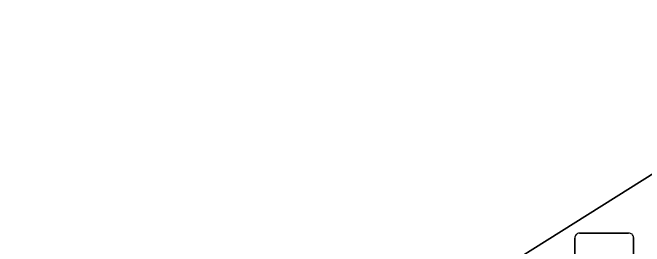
# Model space of a CAD drawing. Extents: x 159279 to 160377, y 384531 to 385888.
# Drawn here: x 160157.55 to 160168.32, y 384950.97 to 384954.96 of the extents above; entities that cross this region are included whole.
import ezdxf

# ---------------------------------------------------------------- set-up
doc = ezdxf.new("R2010")
doc.units = 0
for name, color, linetype in [('IMGEO_Fietsenrek', 7, 'Continuous'), ('IMGEO_Openbare_ruimte_label', 7, 'Continuous'), ('IMGEO_Pand', 7, 'Continuous'), ('IMGEO_Voetpad_open', 7, 'Continuous')]:
    doc.layers.add(name, color=color, linetype=linetype)

msp = doc.modelspace()

# ---------------------------------------------------------------- linework, layer by layer
at = {"layer": 'IMGEO_Fietsenrek'}
for p, q in [((160167.136, 384950.269), (160167.136, 384951.11)), ((160167.136, 384951.11), (160167.136, 384950.269)), ((160167.211, 384951.194), (160168.052, 384951.194)), ((160168.052, 384951.194), (160167.211, 384951.194)), ((160168.136, 384951.119), (160168.136, 384950.278)), ((160168.136, 384950.278), (160168.136, 384951.119))]:
    msp.add_line(p, q, dxfattribs=at)
for centre, start, end in [((160167.214, 384951.116), 92.4484, 184.2845), ((160167.214, 384951.116), 92.4484, 184.2845), ((160168.058, 384951.116), 2.4484, 94.2845), ((160168.058, 384951.116), 2.4484, 94.2845)]:
    msp.add_arc(centre, 0.0779, start, end, dxfattribs=at)
at = {"layer": 'IMGEO_Pand'}
msp.add_lwpolyline([(160207.073, 384976.509), (160184.472, 385012.451), (160172.655, 385004.957), (160171.911, 385004.485), (160183.387, 384986.245), (160155.821, 384968.894), (160138.895, 384979.678), (160132.516, 384969.665), (160128.468, 384963.312), (160128.225, 384962.93), (160128.151, 384962.81), (160136.468, 384957.522), (160140.797, 384954.771), (160156.585, 384944.734), (160157.383, 384945.236), (160175.252, 384956.483)], close=True, dxfattribs=at)
at = {"layer": 'IMGEO_Voetpad_open'}
msp.add_lwpolyline([(160183.598, 384951.036), (160175.252, 384956.483), (160157.383, 384945.236), (160158.49, 384943.412), (160149.358, 384937.672), (160149.505, 384937.426), (160142.654, 384933.08), (160135.554, 384929.394), (160134.763, 384928.175), (160135.001, 384928.016), (160137.74, 384926.188), (160138.507, 384927.394), (160148.03, 384921.196), (160147.234, 384919.973), (160157.962, 384912.865), (160159.135, 384914.643), (160160.26, 384916.396), (160172.182, 384934.516), (160166.779, 384938.078), (160169.644, 384942.477), (160171.591, 384941.214), (160174.239, 384945.221), (160176.198, 384943.978)], dxfattribs=at)

# ---------------------------------------------------------------- texts
at = {"layer": 'IMGEO_Openbare_ruimte_label'}
msp.add_text('Wenckenbachstraat', height=1, rotation=32.6733, dxfattribs=at).set_placement((160168.59, 384945.632))

doc.saveas('drawing.dxf')
